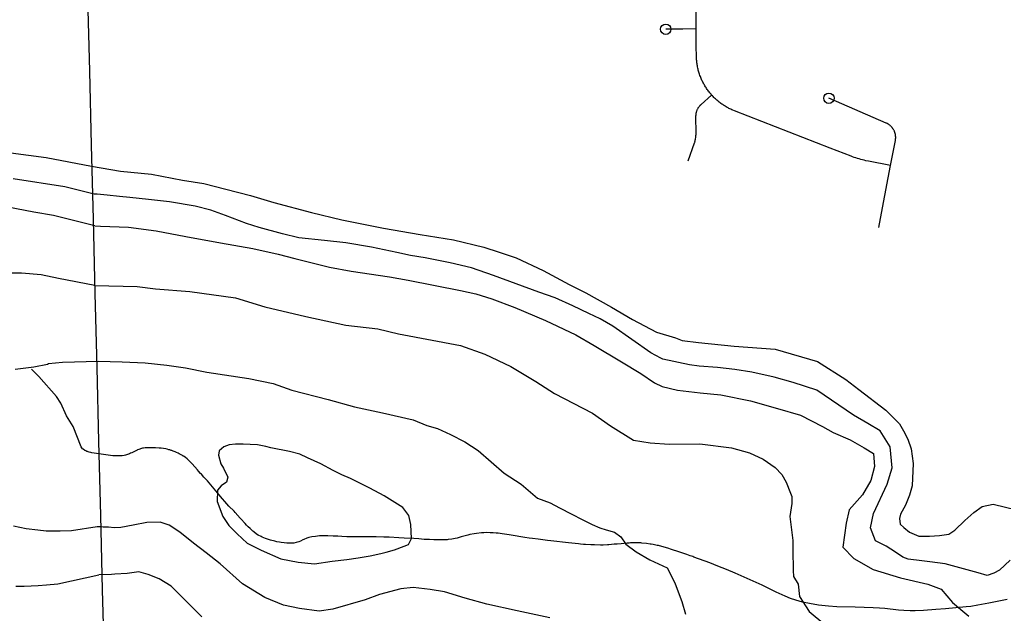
# Model space of a CAD drawing. Extents: x -19 to 366, y -4 to 359.
# Drawn here: x 142.071 to 142.965, y 194.563 to 195.103 of the extents above; entities that cross this region are included whole.
import ezdxf

# ---------------------------------------------------------------- set-up
doc = ezdxf.new("R2010")
doc.units = 0
for name, color, linetype in [('2', 7, 'Continuous'), ('R_ROW Annot', 7, 'Continuous'), ('R_Striping', 7, 'Continuous'), ('Sheet Fence', 7, 'Continuous')]:
    doc.layers.add(name, color=color, linetype=linetype)

msp = doc.modelspace()

# ---------------------------------------------------------------- linework, layer by layer
at = {"layer": '2'}
for points in [[(142.06259, 194.98162), (142.09478, 194.97747), (142.136, 194.96959)], [(142.136, 194.96959), (142.16219, 194.96488), (142.19063, 194.96227), (142.21853, 194.95682), (142.23808, 194.95356), (142.2582, 194.94861), (142.28042, 194.94273), (142.3017, 194.93646), (142.33607, 194.92726), (142.36361, 194.92066), (142.40138, 194.9132), (142.43477, 194.90741), (142.46494, 194.90254), (142.49266, 194.89595), (142.50653, 194.89132), (142.52193, 194.88614), (142.54647, 194.87478), (142.57026, 194.86189), (142.5853, 194.85424), (142.60872, 194.84135), (142.62776, 194.83013), (142.64965, 194.81855), (142.66675, 194.81339), (142.67283, 194.81116), (142.68782, 194.8092), (142.72006, 194.80586), (142.75741, 194.80314), (142.79597, 194.7919), (142.8215, 194.77561), (142.83351, 194.76661), (142.85812, 194.74785), (142.87036, 194.73543), (142.8742, 194.72901), (142.87806, 194.72127), (142.88117, 194.71257), (142.88299, 194.69912), (142.88203, 194.67882), (142.87964, 194.67046), (142.87574, 194.66151), (142.87146, 194.65332), (142.87035, 194.64933), (142.87097, 194.64421), (142.87422, 194.64101), (142.87956, 194.63689), (142.88793, 194.63316), (142.89759, 194.63305), (142.90668, 194.6337), (142.91519, 194.63491), (142.92085, 194.63856), (142.92986, 194.64755), (142.93814, 194.65482), (142.94548, 194.66001), (142.95569, 194.66218), (142.97677, 194.65704)], [(142.13831, 194.94401), (142.11186, 194.95057), (142.0648, 194.95802)], [(142.54247, 194.85502), (142.50141, 194.87023), (142.48127, 194.87708), (142.46209, 194.88166), (142.43913, 194.88602), (142.42603, 194.88838), (142.41351, 194.89093), (142.39054, 194.89585), (142.3672, 194.89983), (142.34766, 194.90195), (142.32453, 194.90441), (142.30972, 194.90808), (142.28845, 194.91359), (142.27686, 194.91729), (142.25785, 194.92471), (142.24435, 194.92934), (142.23011, 194.93302), (142.20696, 194.93718), (142.18762, 194.93911), (142.17074, 194.94086), (142.16144, 194.94192), (142.15007, 194.94297), (142.14096, 194.94403), (142.13831, 194.94401)], [(142.13894, 194.91519), (142.10141, 194.9247), (142.08349, 194.92768), (142.05982, 194.93225)], [(142.13894, 194.91519), (142.14406, 194.91485), (142.16965, 194.91392), (142.19469, 194.91072), (142.22164, 194.90544), (142.25333, 194.89964), (142.28255, 194.89457), (142.30552, 194.88946), (142.32072, 194.88541), (142.35243, 194.87752), (142.37197, 194.87389), (142.40688, 194.86887), (142.42377, 194.86579), (142.47141, 194.85632), (142.48527, 194.8534), (142.4999, 194.84879), (142.52081, 194.84099), (142.54857, 194.82909), (142.57616, 194.81604), (142.59292, 194.80632), (142.61768, 194.79173), (142.63539, 194.78107), (142.64759, 194.77264), (142.65482, 194.76929), (142.66868, 194.76599), (142.68917, 194.7635), (142.70813, 194.76158), (142.73489, 194.7563), (142.75939, 194.7493), (142.78048, 194.74321), (142.80047, 194.73276), (142.80998, 194.72753), (142.82558, 194.72083), (142.83834, 194.71354), (142.84691, 194.7083), (142.84777, 194.69636), (142.84428, 194.68382), (142.83682, 194.67067), (142.82481, 194.6571), (142.82208, 194.64513), (142.82028, 194.63412), (142.81886, 194.62329), (142.8288, 194.61295), (142.84651, 194.60285), (142.87121, 194.59528), (142.89608, 194.58961), (142.90824, 194.58516), (142.91858, 194.57292), (142.93347, 194.56053)], [(142.13904, 194.86095), (142.10589, 194.86747), (142.09011, 194.87078), (142.07233, 194.87207), (142.05644, 194.87225)], [(142.13904, 194.86095), (142.17751, 194.85994), (142.1942, 194.85799), (142.2253, 194.85541), (142.26684, 194.84987), (142.29363, 194.84156), (142.33084, 194.83296), (142.36729, 194.82492), (142.39611, 194.82175), (142.4151, 194.81716), (142.47128, 194.80644), (142.49352, 194.79847), (142.51711, 194.78748), (142.53996, 194.77364), (142.55692, 194.76297), (142.59137, 194.74486), (142.60758, 194.73343), (142.62873, 194.72033), (142.6439, 194.71799), (142.66097, 194.7168), (142.68901, 194.71704), (142.71784, 194.71348), (142.73398, 194.70888), (142.74654, 194.7031), (142.7574, 194.69561), (142.76352, 194.68921), (142.76737, 194.68223), (142.77144, 194.6724), (142.77241, 194.66918), (142.77266, 194.66274), (142.77087, 194.65096), (142.77352, 194.62936), (142.77346, 194.61457), (142.77371, 194.60793), (142.77376, 194.60206), (142.774, 194.59656), (142.77842, 194.58958), (142.77946, 194.5784), (142.7883, 194.56463), (142.80242, 194.55299)], [(142.9711, 194.61148), (142.96133, 194.60229), (142.95605, 194.59941), (142.9502, 194.59746), (142.94184, 194.59986), (142.91202, 194.60795), (142.89798, 194.60973), (142.89078, 194.61062), (142.87826, 194.61241), (142.87332, 194.61408), (142.86683, 194.61876), (142.85845, 194.624), (142.84874, 194.62885), (142.84409, 194.64076), (142.84682, 194.65387), (142.85928, 194.68053), (142.8637, 194.69536), (142.86202, 194.71431), (142.85298, 194.72884), (142.84174, 194.73557), (142.82861, 194.74305), (142.79525, 194.76591), (142.77378, 194.77293), (142.75649, 194.77772), (142.73618, 194.78229), (142.72062, 194.78463), (142.70488, 194.78658), (142.68839, 194.78758), (142.67947, 194.78903), (142.65517, 194.79413), (142.65346, 194.79507), (142.64451, 194.79992), (142.60982, 194.8241), (142.5982, 194.83064), (142.58812, 194.83549), (142.57347, 194.84238), (142.5573, 194.84964), (142.54247, 194.85502)], [(142.06665, 194.78509), (142.08364, 194.78721), (142.09608, 194.78964), (142.09683, 194.79003), (142.10967, 194.79133), (142.1421, 194.79232)], [(142.1421, 194.79232), (142.1639, 194.79155), (142.18475, 194.79078), (142.20428, 194.78866), (142.22136, 194.78615), (142.24072, 194.78233), (142.27885, 194.77658), (142.30106, 194.77183), (142.31797, 194.76591), (142.35102, 194.75727), (142.37495, 194.75064), (142.40038, 194.74535), (142.42848, 194.73895), (142.44084, 194.73374), (142.45053, 194.73098), (142.46232, 194.72558), (142.47527, 194.71905), (142.48746, 194.71099), (142.51114, 194.69052), (142.52638, 194.6804), (142.54146, 194.66782), (142.55287, 194.66356), (142.56143, 194.65908), (142.57266, 194.65329), (142.58199, 194.64844), (142.59112, 194.64377), (142.59816, 194.64061), (142.60386, 194.63895), (142.61127, 194.63692), (142.61699, 194.63261), (142.6216, 194.62582), (142.63094, 194.61888), (142.64351, 194.61178), (142.6593, 194.60432), (142.66605, 194.59092), (142.67109, 194.57768), (142.67264, 194.57371), (142.67577, 194.56217)], [(142.316, 194.71013), (142.29911, 194.7134), (142.29436, 194.71469), (142.28677, 194.71615), (142.28014, 194.71647), (142.27369, 194.71679), (142.26687, 194.71674), (142.26119, 194.71631), (142.25628, 194.71437), (142.25214, 194.71074), (142.25142, 194.70675), (142.25339, 194.6988), (142.25588, 194.69484), (142.25974, 194.6869), (142.25865, 194.68234), (142.25375, 194.67889), (142.25056, 194.67488), (142.25027, 194.66463), (142.25532, 194.65102), (142.26089, 194.64291), (142.26834, 194.63539), (142.27732, 194.62674), (142.29007, 194.6204), (142.30814, 194.61258), (142.3237, 194.60949), (142.33869, 194.60791), (142.35477, 194.61032), (142.36802, 194.61213), (142.37843, 194.61355), (142.3894, 194.61535), (142.39885, 194.61751), (142.40377, 194.61869), (142.41133, 194.62084), (142.42002, 194.62395), (142.42417, 194.62569), (142.42697, 194.63102), (142.4261, 194.64372), (142.42432, 194.65205), (142.41895, 194.65921), (142.40199, 194.66988), (142.38905, 194.67679), (142.37135, 194.68556), (142.36355, 194.68891), (142.35575, 194.69301), (142.34452, 194.6988), (142.33235, 194.70439), (142.32533, 194.70761), (142.316, 194.71013)], [(142.55246, 194.55905), (142.52303, 194.56545), (142.49532, 194.57128), (142.47557, 194.57681), (142.45676, 194.58253), (142.44386, 194.5847), (142.42849, 194.58666), (142.41714, 194.58523), (142.39785, 194.58014), (142.38463, 194.57529), (142.35534, 194.56689), (142.34285, 194.56489), (142.32502, 194.56759), (142.31059, 194.5705), (142.29348, 194.57756), (142.2731, 194.58991), (142.25305, 194.60795), (142.24007, 194.61789), (142.22863, 194.6269), (142.21622, 194.63685), (142.20651, 194.64322), (142.19834, 194.6458), (142.18621, 194.64551), (142.17392, 194.64332), (142.16276, 194.64096), (142.1567, 194.64071), (142.15139, 194.64124), (142.14646, 194.64139), (142.144, 194.64156), (142.14115, 194.64172)], [(142.14115, 194.64172), (142.11771, 194.63812), (142.10751, 194.63761), (142.09465, 194.63783), (142.08708, 194.63849), (142.07647, 194.63987), (142.0651, 194.64239)], [(142.23623, 194.55983), (142.20851, 194.58767), (142.19746, 194.5944), (142.18757, 194.59849), (142.17903, 194.60069), (142.16843, 194.59928), (142.15726, 194.59862), (142.15404, 194.5984), (142.14267, 194.59793)], [(142.06732, 194.58777), (142.07488, 194.58786), (142.08735, 194.5884), (142.0949, 194.58888), (142.10548, 194.58977), (142.14267, 194.59793)]]:
    msp.add_lwpolyline(points, dxfattribs=at)
at = {"layer": 'R_ROW Annot'}
for points in [[(142.19818, 194.71317), (142.19744, 194.71323), (142.19414, 194.71349), (142.19227, 194.71355), (142.18961, 194.71359), (142.18756, 194.71356), (142.18668, 194.71353), (142.1855, 194.71347), (142.18462, 194.7134), (142.18335, 194.71327), (142.18234, 194.71306), (142.18137, 194.71285), (142.18041, 194.71258), (142.17975, 194.71235), (142.17884, 194.712), (142.17788, 194.71159), (142.17737, 194.71136), (142.17674, 194.71106), (142.17263, 194.70903), (142.17151, 194.70854), (142.17036, 194.70804), (142.16879, 194.70743), (142.16776, 194.70705), (142.16685, 194.70676), (142.16555, 194.70645), (142.16397, 194.70616), (142.16336, 194.7061), (142.16194, 194.70605), (142.15654, 194.70615), (142.15547, 194.70624), (142.14672, 194.70735), (142.14487, 194.70762), (142.13632, 194.70893), (142.13542, 194.70914), (142.13379, 194.70955), (142.13284, 194.70981), (142.13219, 194.71008), (142.13176, 194.71025), (142.1309, 194.71064), (142.12986, 194.71118), (142.12846, 194.71217), (142.12792, 194.71264), (142.12652, 194.71436), (142.11936, 194.73297), (142.11331, 194.74269), (142.10806, 194.7542), (142.10409, 194.76013), (142.08811, 194.77822), (142.08156, 194.78483)], [(142.47213, 194.63246), (142.46849, 194.63149), (142.46642, 194.63101), (142.46341, 194.63046), (142.46017, 194.63007), (142.4592, 194.62999), (142.4571, 194.62986), (142.45052, 194.62981), (142.44708, 194.62988), (142.44326, 194.63001), (142.4384, 194.6303), (142.43349, 194.63065), (142.42903, 194.63099), (142.42013, 194.63149), (142.41527, 194.63172), (142.40656, 194.63216), (142.40168, 194.63238), (142.39473, 194.63247), (142.38886, 194.63249), (142.38154, 194.63249), (142.376, 194.63252), (142.36804, 194.63263), (142.3636, 194.63288), (142.35976, 194.63312), (142.35556, 194.63327), (142.35065, 194.63338), (142.34644, 194.6334), (142.34334, 194.63336), (142.33972, 194.63301), (142.33626, 194.63244), (142.33362, 194.63185), (142.33172, 194.63125), (142.32898, 194.6302), (142.328, 194.62975), (142.3259, 194.62876), (142.32443, 194.62816), (142.32189, 194.62734), (142.31975, 194.62697), (142.31734, 194.62675), (142.31352, 194.62683), (142.31113, 194.62704), (142.30832, 194.62743), (142.30689, 194.62768), (142.30444, 194.62813), (142.30267, 194.62853), (142.29876, 194.62957), (142.29699, 194.63014), (142.29419, 194.63114), (142.29119, 194.63235), (142.29009, 194.63289), (142.28754, 194.63413), (142.28599, 194.63504), (142.28343, 194.63699), (142.28272, 194.63766), (142.28008, 194.64027), (142.2785, 194.6418), (142.27698, 194.64333), (142.27564, 194.64472), (142.27517, 194.64522), (142.27243, 194.64826), (142.27118, 194.64963), (142.26667, 194.65459), (142.26553, 194.6558), (142.26086, 194.66052), (142.25902, 194.66258), (142.25333, 194.66933), (142.25062, 194.67257), (142.24293, 194.68174), (142.24137, 194.68351), (142.24107, 194.68381), (142.23904, 194.68598), (142.23814, 194.68695), (142.23588, 194.68941), (142.23508, 194.69028), (142.23336, 194.69218), (142.23231, 194.69338), (142.22753, 194.69883), (142.22679, 194.6996), (142.22586, 194.70054), (142.22438, 194.70198), (142.22384, 194.7025), (142.22279, 194.70351), (142.22138, 194.7047), (142.22097, 194.70496), (142.21948, 194.70585), (142.21921, 194.70599), (142.21854, 194.70638), (142.21572, 194.70802), (142.21461, 194.70857), (142.21329, 194.70921), (142.2119, 194.70984), (142.21031, 194.71046), (142.20902, 194.71093), (142.20847, 194.71112), (142.20718, 194.71153), (142.20625, 194.7118), (142.2047, 194.71219), (142.20341, 194.71247), (142.19937, 194.71304), (142.19818, 194.71317)], [(142.96838, 194.57573), (142.95169, 194.5723), (142.94156, 194.57046), (142.93524, 194.5694), (142.93095, 194.56888), (142.92164, 194.568), (142.91229, 194.56725), (142.90352, 194.56659), (142.89232, 194.56578), (142.88478, 194.56538), (142.88006, 194.56532), (142.87428, 194.56555), (142.86946, 194.566), (142.857, 194.56745), (142.8523, 194.56789), (142.84649, 194.56817), (142.83843, 194.56844), (142.83002, 194.56864), (142.81343, 194.56896), (142.80598, 194.56947), (142.79689, 194.57058), (142.78856, 194.57201), (142.78234, 194.57329), (142.77616, 194.575), (142.77147, 194.5766), (142.76655, 194.57858), (142.76391, 194.57976), (142.75827, 194.58235), (142.75282, 194.58494), (142.74553, 194.58863), (142.72932, 194.59605), (142.72119, 194.59951), (142.71323, 194.60276), (142.70517, 194.606), (142.69798, 194.60882), (142.68359, 194.61423), (142.68246, 194.61462), (142.68023, 194.61543), (142.67715, 194.61653), (142.6697, 194.61907), (142.66313, 194.62119), (142.65997, 194.62217), (142.65438, 194.62385), (142.65123, 194.6246), (142.65016, 194.62484), (142.64658, 194.62554), (142.6448, 194.62586), (142.6437, 194.62602), (142.64033, 194.6265), (142.63634, 194.62689), (142.63529, 194.62702), (142.63207, 194.62712), (142.63069, 194.62719), (142.62783, 194.6271), (142.62579, 194.62699), (142.62478, 194.6269), (142.62298, 194.62677), (142.6175, 194.62629), (142.61367, 194.626), (142.61119, 194.6258), (142.6063, 194.62536), (142.605, 194.62528), (142.60117, 194.62514), (142.59878, 194.62514), (142.59326, 194.62523), (142.58979, 194.62543), (142.58493, 194.62566), (142.58315, 194.62575), (142.58035, 194.62599), (142.57859, 194.62616), (142.57272, 194.62687), (142.56956, 194.62722), (142.5534, 194.62895), (142.55031, 194.62933), (142.54199, 194.63038), (142.53676, 194.6311), (142.53393, 194.6315), (142.52974, 194.63209), (142.52625, 194.6326), (142.52108, 194.63346), (142.51756, 194.63411), (142.51548, 194.63451), (142.51123, 194.63515), (142.50913, 194.63541), (142.50557, 194.63581), (142.50384, 194.63596), (142.50106, 194.63617), (142.49828, 194.63631), (142.4948, 194.63637), (142.49272, 194.63634), (142.49056, 194.63624), (142.48606, 194.63574), (142.48391, 194.63542), (142.47979, 194.63458), (142.478, 194.6341), (142.47427, 194.63308), (142.47213, 194.63246)]]:
    msp.add_lwpolyline(points, dxfattribs=at)
at = {"layer": 'R_Striping'}
for points in [[(142.68559, 195.09414), (142.68546, 195.11114)], [(142.68559, 195.09414), (142.67337, 195.09404), (142.65794, 195.09391)], [(142.69965, 195.03413), (142.69911, 195.03476), (142.69848, 195.03548), (142.69789, 195.03621), (142.6973, 195.03695), (142.69673, 195.0377), (142.69616, 195.03846), (142.69562, 195.03923), (142.69507, 195.04002), (142.69455, 195.04081), (142.69403, 195.0416), (142.69353, 195.04241), (142.69306, 195.04323), (142.69261, 195.04405), (142.69216, 195.04489), (142.6917, 195.04573), (142.69128, 195.04658), (142.69087, 195.04743), (142.69049, 195.04829), (142.69011, 195.04916), (142.68975, 195.05004), (142.68939, 195.05092), (142.68906, 195.05181), (142.68859, 195.05318), (142.6883, 195.05408), (142.68802, 195.05498), (142.68775, 195.05589), (142.68751, 195.05681), (142.68729, 195.05773), (142.68708, 195.05865), (142.68688, 195.05958), (142.68669, 195.06051), (142.68654, 195.06144), (142.6864, 195.06238), (142.68625, 195.06332), (142.68613, 195.06426), (142.68605, 195.0652), (142.68595, 195.06615), (142.6859, 195.06709), (142.68585, 195.06804), (142.68582, 195.06898), (142.68579, 195.06993), (142.68574, 195.07727), (142.68559, 195.09414)], [(142.67831, 194.9743), (142.68417, 194.99054), (142.6843, 194.99102), (142.68445, 194.9915), (142.6847, 194.99246), (142.68481, 194.99295), (142.68501, 194.99393), (142.68509, 194.99442), (142.68523, 194.9954), (142.68531, 194.9959), (142.6854, 194.99689), (142.68543, 194.99739), (142.68547, 194.99838), (142.68549, 194.99929), (142.68543, 195.01496), (142.68543, 195.01554), (142.68545, 195.01579), (142.6855, 195.01653), (142.68554, 195.01678), (142.68566, 195.01752), (142.6857, 195.01776), (142.68587, 195.01849), (142.68593, 195.01873), (142.68612, 195.01944), (142.68621, 195.01968), (142.68647, 195.02037), (142.68656, 195.0206), (142.68687, 195.02127), (142.68698, 195.0215), (142.68734, 195.02215), (142.68748, 195.02237), (142.68786, 195.02299), (142.68802, 195.0232), (142.68845, 195.02379), (142.68861, 195.02399), (142.68909, 195.02455), (142.68925, 195.02474), (142.68978, 195.02526), (142.68997, 195.02544), (142.69015, 195.0256), (142.69965, 195.03413)], [(142.86239, 194.97015), (142.84228, 194.97397), (142.83992, 194.97444), (142.8384, 194.97479), (142.83685, 194.97517), (142.83534, 194.97557), (142.83381, 194.976), (142.83231, 194.97645), (142.8308, 194.97693), (142.82929, 194.97744), (142.82781, 194.97798), (142.82635, 194.97854), (142.80747, 194.98588), (142.72038, 195.01978), (142.71885, 195.0204), (142.71798, 195.02078), (142.71712, 195.02117), (142.71628, 195.02158), (142.71541, 195.022), (142.71457, 195.02244), (142.71375, 195.02289), (142.71293, 195.02336), (142.71211, 195.02384), (142.71129, 195.02433), (142.7105, 195.02484), (142.70972, 195.02536), (142.70892, 195.0259), (142.70815, 195.02645), (142.7074, 195.02702), (142.70665, 195.02759), (142.7059, 195.02818), (142.70517, 195.02879), (142.70446, 195.0294), (142.70376, 195.03003), (142.70305, 195.03067), (142.70237, 195.03132), (142.70168, 195.03198), (142.70102, 195.03266), (142.70036, 195.03335), (142.69965, 195.03413)], [(142.86239, 194.97015), (142.8667, 194.99286), (142.86674, 194.99311), (142.86678, 194.99335), (142.86688, 194.99409), (142.8669, 194.99434), (142.86694, 194.99508), (142.86694, 194.99533), (142.86694, 194.99607), (142.86693, 194.99632), (142.86686, 194.99706), (142.86683, 194.99731), (142.86671, 194.99804), (142.86668, 194.99828), (142.86652, 194.99901), (142.86644, 194.99925), (142.86623, 194.99996), (142.86615, 195.0002), (142.86589, 195.0009), (142.86579, 195.00112), (142.86549, 195.0018), (142.86536, 195.00202), (142.86501, 195.00267), (142.86489, 195.00288), (142.86449, 195.00351), (142.86434, 195.00372), (142.8639, 195.00431), (142.86375, 195.00451), (142.86326, 195.00507), (142.86309, 195.00525), (142.86255, 195.00578), (142.86238, 195.00595), (142.86182, 195.00644), (142.86163, 195.0066), (142.86104, 195.00705), (142.86083, 195.00719), (142.86022, 195.0076), (142.86, 195.00773), (142.85935, 195.00809), (142.85914, 195.00821), (142.85868, 195.00842), (142.85839, 195.00855), (142.80626, 195.03115)], [(142.85171, 194.91378), (142.85511, 194.93173), (142.86239, 194.97015)]]:
    msp.add_lwpolyline(points, dxfattribs=at)
for centre in [(142.65794, 195.09391), (142.80626, 195.03115)]:
    msp.add_circle(centre, 0.00473, dxfattribs=at)
at = {"layer": 'Sheet Fence'}
for points in [[(146.77834, 1.69699), (146.57878, 10.31313), (146.37852, 18.92942), (146.17757, 27.54584), (145.97591, 36.16241), (145.77356, 44.77911), (145.57052, 53.39596), (145.36679, 62.01295), (145.16236, 70.63008), (144.95724, 79.24735), (144.75142, 87.86477), (144.54492, 96.48232), (144.33773, 105.10002), (144.12986, 113.71787), (143.92129, 122.33585), (143.71204, 130.95398), (143.5021, 139.57225), (143.29148, 148.19067), (143.08018, 156.80923), (142.8682, 165.42794), (142.65553, 174.04679), (142.44218, 182.66579), (142.22816, 191.28493), (142.01345, 199.90421), (141.79807, 208.52365), (141.58202, 217.14322), (141.36528, 225.76295), (141.14788, 234.38282), (140.9298, 243.00284), (140.71105, 251.623), (140.49162, 260.24332), (140.27153, 268.86377), (140.05077, 277.48438), (139.82934, 286.10514), (139.60724, 294.72604), (139.38447, 303.34709), (139.16105, 311.96829), (138.93695, 320.58964), (138.7122, 329.21114), (138.48678, 337.83278), (138.2607, 346.45458)], [(0, 189.51617), (7.11214, 189.52059), (14.22427, 189.53386), (21.33637, 189.55597), (28.44845, 189.58693), (35.56048, 189.62672), (42.67245, 189.67537), (49.78436, 189.73285), (56.89619, 189.79918), (64.00793, 189.87436), (71.11958, 189.95838), (78.23111, 190.05124), (85.34253, 190.15294), (92.45381, 190.26349), (99.56495, 190.38288), (106.67593, 190.51112), (113.78675, 190.6482), (120.89739, 190.79412), (128.00785, 190.94888), (135.11811, 191.11248), (142.22816, 191.28493), (149.33799, 191.46621), (156.44759, 191.65634), (163.55694, 191.85531), (170.66605, 192.06312), (177.77489, 192.27977), (184.88345, 192.50526), (191.99173, 192.73959), (199.09971, 192.98276), (206.20739, 193.23477), (213.31474, 193.49561), (220.42177, 193.7653), (227.52845, 194.04382), (234.63479, 194.33118), (241.74076, 194.62738), (248.84635, 194.93241), (255.95157, 195.24628), (263.05638, 195.56898), (270.16079, 195.90052), (277.26478, 196.24089), (284.36834, 196.5901), (291.47147, 196.94814), (298.57414, 197.31501), (305.67635, 197.69072), (312.77809, 198.07525), (319.87934, 198.46862), (326.9801, 198.87082), (334.08035, 199.28185), (341.18009, 199.7017)]]:
    msp.add_spline(points, degree=3, dxfattribs=at)

doc.saveas('drawing.dxf')
